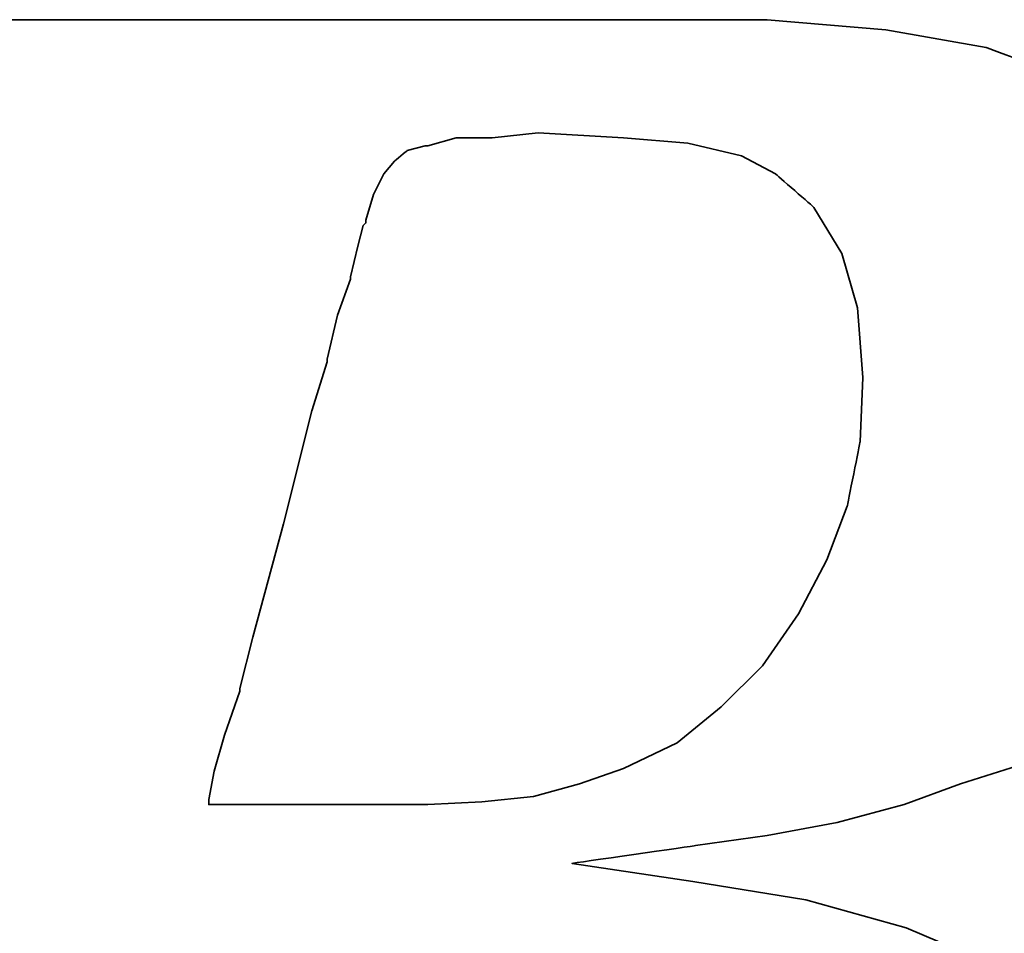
# Model space of a CAD drawing. Header units: millimetres. Extents: x -2774 to 3135, y -1571 to 860.
# Tile 389 of 625: x -645.22 to -642.65, y -1199 to -1196.62. Entities that reach past the tile are written whole.
import ezdxf

# ---------------------------------------------------------------- set-up
doc = ezdxf.new("R2010")
doc.units = ezdxf.units.MM
doc.layers.add('DIM', color=4, linetype='CONTINUOUS')
doc.layers.add('layer 1', color=7, linetype='CONTINUOUS')

# ---------------------------------------------------------------- blocks, each defined once
blk = doc.blocks.new('TBI MOTION logo(完整正式版)')
at = {"layer": 'layer 1', "color": 22, "lineweight": 35}
for points, knots in [([(-64.65375, -6.86375), (-64.65375, -6.86375), (-64.84375, -7.29625), (-64.84375, -7.29625), (-64.84375, -7.29625), (-64.84375, -7.29625), (-64.86875, -7.34375), (-64.86875, -7.34375), (-64.86875, -7.34375), (-64.86875, -7.34375), (-64.86875, -7.36875), (-64.86875, -7.36875), (-64.86875, -7.36875), (-64.86875, -7.36875), (-65.15375, -7.65375), (-65.15375, -7.65375), (-65.15375, -7.65375), (-65.15375, -7.65375), (-65.17875, -7.65375), (-65.17875, -7.65375), (-65.17875, -7.65375), (-65.17875, -7.65375), (-65.20375, -7.67875), (-65.20375, -7.67875), (-65.20375, -7.67875), (-65.20375, -7.67875), (-65.58875, -7.87125), (-65.58875, -7.87125), (-65.58875, -7.87125), (-65.58875, -7.87125), (-65.63375, -7.87125), (-65.63375, -7.87125), (-65.63375, -7.87125), (-65.63375, -7.87125), (-65.65875, -7.89375), (-65.65875, -7.89375), (-65.65875, -7.89375), (-65.65875, -7.89375), (-66.09375, -7.94375), (-66.09375, -7.94375), (-66.09375, -7.94375), (-66.09375, -7.94375), (-66.11375, -7.94375), (-66.11375, -7.94375), (-66.11375, -7.94375), (-66.11375, -7.94375), (-66.16375, -7.94375), (-66.16375, -7.94375), (-66.16375, -7.94375), (-66.16375, -7.94375), (-66.30875, -7.94375), (-66.30875, -7.94375), (-66.30875, -7.94375), (-66.30875, -7.94375), (-66.69375, -7.94375), (-66.69375, -7.94375), (-66.69375, -7.94375), (-66.69375, -7.94375), (-67.07375, -7.94375), (-67.07375, -7.94375), (-67.07375, -7.94375), (-67.07375, -7.94375), (-67.12375, -7.94375), (-67.12375, -7.94375), (-67.12375, -7.94375), (-67.12375, -7.94375), (-67.12375, -7.96625), (-67.12375, -7.96625), (-67.12375, -7.96625), (-67.12375, -7.96625), (-67.14875, -7.99125), (-67.14875, -7.99125), (-67.14875, -7.99125), (-67.14875, -7.99125), (-67.24375, -8.34875), (-67.24375, -8.34875), (-67.24375, -8.34875), (-67.24375, -8.34875), (-67.31375, -8.68625), (-67.31375, -8.68625), (-67.31375, -8.68625), (-67.31375, -8.68625), (-67.26875, -8.68625), (-67.26875, -8.68625), (-67.26875, -8.68625), (-67.26875, -8.68625), (-67.07375, -8.68625), (-67.07375, -8.68625), (-67.07375, -8.68625), (-67.07375, -8.68625), (-66.54875, -8.68625), (-66.54875, -8.68625), (-66.54875, -8.68625), (-66.54875, -8.68625), (-65.82625, -8.68625), (-65.82625, -8.68625), (-65.82625, -8.68625), (-65.82625, -8.68625), (-65.01375, -8.68625), (-65.01375, -8.68625), (-65.01375, -8.68625), (-65.01375, -8.68625), (-64.05375, -8.68625), (-64.05375, -8.68625), (-64.05375, -8.68625), (-64.05375, -8.68625), (-62.08375, -8.68625), (-62.08375, -8.68625), (-62.08375, -8.68625), (-62.08375, -8.68625), (-60.06875, -8.68625), (-60.06875, -8.68625), (-60.06875, -8.68625), (-60.06875, -8.68625), (-59.10875, -8.68625), (-59.10875, -8.68625), (-59.10875, -8.68625), (-59.10875, -8.68625), (-58.29375, -8.68625), (-58.29375, -8.68625), (-58.29375, -8.68625), (-58.29375, -8.68625), (-57.57375, -8.68625), (-57.57375, -8.68625), (-57.57375, -8.68625), (-57.57375, -8.68625), (-57.04875, -8.68625), (-57.04875, -8.68625), (-57.04875, -8.68625), (-57.04875, -8.68625), (-56.85375, -8.68625), (-56.85375, -8.68625), (-56.85375, -8.68625), (-56.85375, -8.68625), (-56.70875, -8.68625), (-56.70875, -8.68625), (-56.70875, -8.68625), (-56.70875, -8.68625), (-56.61375, -8.68625), (-56.61375, -8.68625), (-56.61375, -8.68625), (-56.61375, -8.68625), (-56.56875, -8.68625), (-56.56875, -8.68625), (-56.56875, -8.68625), (-56.56875, -8.68625), (-55.65375, -8.63875), (-55.65375, -8.63875), (-55.65375, -8.63875), (-55.65375, -8.63875), (-54.76875, -8.51875), (-54.76875, -8.51875), (-54.76875, -8.51875), (-54.76875, -8.51875), (-53.90375, -8.30375), (-53.90375, -8.30375), (-53.90375, -8.30375), (-53.90375, -8.30375), (-53.08875, -8.03875), (-53.08875, -8.03875), (-53.08875, -8.03875), (-53.08875, -8.03875), (-52.34375, -7.65375), (-52.34375, -7.65375), (-52.34375, -7.65375), (-52.34375, -7.65375), (-51.69875, -7.29625), (-51.69875, -7.29625), (-51.69875, -7.29625), (-51.69875, -7.29625), (-51.21875, -6.91125), (-51.21875, -6.91125), (-51.21875, -6.91125), (-51.21875, -6.91125), (-50.83375, -6.50375), (-50.83375, -6.50375), (-50.83375, -6.50375), (-50.83375, -6.50375), (-50.44875, -5.94875), (-50.44875, -5.94875), (-50.44875, -5.94875), (-50.44875, -5.94875), (-50.13875, -5.30375), (-50.13875, -5.30375), (-50.13875, -5.30375), (-50.13875, -5.30375), (-49.99375, -4.65375), (-49.99375, -4.65375), (-49.99375, -4.65375), (-49.99375, -4.65375), (-49.92375, -3.98375), (-49.92375, -3.98375), (-49.92375, -3.98375), (-49.92375, -3.98375), (-49.99375, -3.19374), (-49.99375, -3.19374), (-49.99375, -3.19374), (-49.99375, -3.19374), (-50.23374, -2.44874), (-50.23374, -2.44874), (-50.23374, -2.44874), (-50.23374, -2.44874), (-50.59375, -1.87374), (-50.59375, -1.87374), (-50.59375, -1.87374), (-50.59375, -1.87374), (-51.09875, -1.31874), (-51.09875, -1.31874), (-51.09875, -1.31874), (-51.09875, -1.31874), (-51.74375, -0.81875), (-51.74375, -0.81875), (-51.74375, -0.81875), (-51.74375, -0.81875), (-52.53875, -0.48125), (-52.53875, -0.48125), (-52.53875, -0.48125), (-52.53875, -0.48125), (-53.47375, -0.21875), (-53.47375, -0.21875), (-53.47375, -0.21875), (-53.47375, -0.21875), (-54.52875, -0.04874), (-54.52875, -0.04874), (-54.52875, -0.04874), (-54.52875, -0.04874), (-55.65375, 0.12125), (-55.65375, 0.12125), (-55.65375, 0.12125), (-55.65375, 0.12125), (-54.50375, 0.28624), (-54.50375, 0.28624), (-54.50375, 0.28624), (-54.50375, 0.28624), (-53.83375, 0.38124), (-53.83375, 0.38124), (-53.83375, 0.38124), (-53.83375, 0.38124), (-53.18375, 0.50125), (-53.18375, 0.50125), (-53.18375, 0.50125), (-53.18375, 0.50125), (-52.55875, 0.66874), (-52.55875, 0.66874), (-52.55875, 0.66874), (-52.55875, 0.66874), (-52.03375, 0.86124), (-52.03375, 0.86124), (-52.03375, 0.86124), (-52.03375, 0.86124), (-51.50374, 1.03124), (-51.50374, 1.03124), (-51.50374, 1.03124), (-51.50374, 1.03124), (-51.09875, 1.27125), (-51.09875, 1.27125), (-51.09875, 1.27125), (-51.09875, 1.27125), (-50.71375, 1.48624), (-50.71375, 1.48624), (-50.71375, 1.48624), (-50.71375, 1.48624), (-50.37625, 1.77625), (-50.37625, 1.77625), (-50.37625, 1.77625), (-50.37625, 1.77625), (-49.82375, 2.37625), (-49.82375, 2.37625), (-49.82375, 2.37625), (-49.82375, 2.37625), (-49.41875, 2.99625), (-49.41875, 2.99625), (-49.41875, 2.99625), (-49.41875, 2.99625), (-49.22375, 3.76625), (-49.22375, 3.76625), (-49.22375, 3.76625), (-49.22375, 3.76625), (-49.15375, 4.50874), (-49.15375, 4.50874), (-49.15375, 4.50874), (-49.15375, 4.50874), (-49.20375, 5.25125), (-49.20375, 5.25125), (-49.20375, 5.25125), (-49.20375, 5.25125), (-49.41875, 5.92625), (-49.41875, 5.92625), (-49.41875, 5.92625), (-49.41875, 5.92625), (-49.77875, 6.47625), (-49.77875, 6.47625), (-49.77875, 6.47625), (-49.77875, 6.47625), (-50.33125, 7.02624), (-50.33125, 7.02624), (-50.33125, 7.02624), (-50.33125, 7.02624), (-51.00125, 7.43625), (-51.00125, 7.43625), (-51.00125, 7.43625), (-51.00125, 7.43625), (-51.79375, 7.72625), (-51.79375, 7.72625), (-51.79375, 7.72625), (-51.79375, 7.72625), (-52.72875, 7.89124), (-52.72875, 7.89124), (-52.72875, 7.89124), (-52.72875, 7.89124), (-53.83375, 7.98625), (-53.83375, 7.98625), (-53.83375, 7.98625), (-53.83375, 7.98625), (-53.92875, 7.98625), (-53.92875, 7.98625), (-53.92875, 7.98625), (-53.92875, 7.98625), (-54.26375, 7.98625), (-54.26375, 7.98625), (-54.26375, 7.98625), (-54.26375, 7.98625), (-54.74375, 7.98625), (-54.74375, 7.98625), (-54.74375, 7.98625), (-54.74375, 7.98625), (-55.36875, 7.98625), (-55.36875, 7.98625), (-55.36875, 7.98625), (-55.36875, 7.98625), (-56.13375, 7.98625), (-56.13375, 7.98625), (-56.13375, 7.98625), (-56.13375, 7.98625), (-56.94875, 7.98625), (-56.94875, 7.98625), (-56.94875, 7.98625), (-56.94875, 7.98625), (-58.77625, 7.98625), (-58.77625, 7.98625), (-58.77625, 7.98625), (-58.77625, 7.98625), (-60.59875, 7.98625), (-60.59875, 7.98625), (-60.59875, 7.98625), (-60.59875, 7.98625), (-61.41375, 7.98625), (-61.41375, 7.98625), (-61.41375, 7.98625), (-61.41375, 7.98625), (-62.17875, 7.98625), (-62.17875, 7.98625), (-62.17875, 7.98625), (-62.17875, 7.98625), (-62.80375, 7.98625), (-62.80375, 7.98625), (-62.80375, 7.98625), (-62.80375, 7.98625), (-63.30625, 7.98625), (-63.30625, 7.98625), (-63.30625, 7.98625), (-63.30625, 7.98625), (-63.57375, 7.98625), (-63.57375, 7.98625), (-63.57375, 7.98625), (-63.57375, 7.98625), (-63.57375, 7.96375), (-63.57375, 7.96375), (-63.57375, 7.96375), (-63.57375, 7.96375), (-63.59875, 7.94125), (-63.59875, 7.94125), (-63.59875, 7.94125), (-63.59875, 7.94125), (-63.69375, 7.55625), (-63.69375, 7.55625), (-63.69375, 7.55625), (-63.69375, 7.55625), (-63.76375, 7.24624), (-63.76375, 7.24624), (-63.76375, 7.24624), (-63.76375, 7.24624), (-63.23875, 7.24624), (-63.23875, 7.24624), (-63.23875, 7.24624), (-63.23875, 7.24624), (-62.75875, 7.24624), (-62.75875, 7.24624), (-62.75875, 7.24624), (-62.75875, 7.24624), (-62.61125, 7.24624), (-62.61125, 7.24624), (-62.61125, 7.24624), (-62.61125, 7.24624), (-62.56625, 7.24624), (-62.56625, 7.24624), (-62.56625, 7.24624), (-62.56625, 7.24624), (-62.22875, 7.24624), (-62.22875, 7.24624), (-62.22875, 7.24624), (-62.22875, 7.24624), (-62.20375, 7.24624), (-62.20375, 7.24624), (-62.20375, 7.24624), (-62.20375, 7.24624), (-62.17875, 7.21875), (-62.17875, 7.21875), (-62.17875, 7.21875), (-62.17875, 7.21875), (-61.96375, 7.17125), (-61.96375, 7.17125), (-61.96375, 7.17125), (-61.96375, 7.17125), (-61.72375, 7.12624), (-61.72375, 7.12624), (-61.72375, 7.12624), (-61.72375, 7.12624), (-61.70375, 7.12624), (-61.70375, 7.12624), (-61.70375, 7.12624), (-61.70375, 7.12624), (-61.55875, 7.07624), (-61.55875, 7.07624), (-61.55875, 7.07624), (-61.55875, 7.07624), (-61.50875, 7.07624), (-61.50875, 7.07624), (-61.50875, 7.07624), (-61.50875, 7.07624), (-61.48375, 7.02624), (-61.48375, 7.02624), (-61.48375, 7.02624), (-61.48375, 7.02624), (-61.31875, 6.83375), (-61.31875, 6.83375), (-61.31875, 6.83375), (-61.31875, 6.83375), (-61.29375, 6.81125), (-61.29375, 6.81125), (-61.29375, 6.81125), (-61.29375, 6.81125), (-61.29375, 6.78625), (-61.29375, 6.78625), (-61.29375, 6.78625), (-61.29375, 6.78625), (-61.19875, 6.50124), (-61.19875, 6.50124), (-61.19875, 6.50124), (-61.19875, 6.50124), (-61.17375, 6.45124), (-61.17375, 6.45124), (-61.17375, 6.45124), (-61.17375, 6.45124), (-61.19875, 6.40625), (-61.19875, 6.40625), (-61.19875, 6.40625), (-61.19875, 6.40625), (-61.26875, 5.99624), (-61.26875, 5.99624), (-61.26875, 5.99624), (-61.26875, 5.99624), (-61.26875, 5.85125), (-61.26875, 5.85125), (-61.26875, 5.85125), (-61.26875, 5.85125), (-61.26875, 5.82625), (-61.26875, 5.82625), (-61.26875, 5.82625), (-61.26875, 5.82625), (-61.29375, 5.80625), (-61.29375, 5.80625), (-61.29375, 5.80625), (-61.29375, 5.80625), (-61.34125, 5.66125), (-61.34125, 5.66125), (-61.34125, 5.66125), (-61.34125, 5.66125), (-61.41375, 5.44625), (-61.41375, 5.44625), (-61.41375, 5.44625), (-61.41375, 5.44625), (-61.48375, 5.15625), (-61.48375, 5.15625), (-61.48375, 5.15625), (-61.48375, 5.15625), (-61.58375, 4.82124), (-61.58375, 4.82124), (-61.58375, 4.82124), (-61.58375, 4.82124), (-61.79875, 4.00375), (-61.79875, 4.00375), (-61.79875, 4.00375), (-61.79875, 4.00375), (-62.05875, 2.99625), (-62.05875, 2.99625), (-62.05875, 2.99625), (-62.05875, 2.99625), (-62.34875, 1.91625), (-62.34875, 1.91625), (-62.34875, 1.91625), (-62.34875, 1.91625), (-62.97375, -0.41124), (-62.97375, -0.41124), (-62.97375, -0.41124), (-62.97375, -0.41124), (-63.59875, -2.75875), (-63.59875, -2.75875), (-63.59875, -2.75875), (-63.59875, -2.75875), (-63.88375, -3.86374), (-63.88375, -3.86374), (-63.88375, -3.86374), (-63.88375, -3.86374), (-64.14875, -4.82374), (-64.14875, -4.82374), (-64.14875, -4.82374), (-64.14875, -4.82374), (-64.36375, -5.64125), (-64.36375, -5.64125), (-64.36375, -5.64125), (-64.36375, -5.64125), (-64.43625, -5.97625), (-64.43625, -5.97625), (-64.43625, -5.97625), (-64.43625, -5.97625), (-64.50875, -6.28625), (-64.50875, -6.28625), (-64.50875, -6.28625), (-64.50875, -6.28625), (-64.50875, -6.30875), (-64.50875, -6.30875), (-64.50875, -6.30875), (-64.50875, -6.30875), (-64.57875, -6.50375), (-64.57875, -6.50375), (-64.57875, -6.50375), (-64.57875, -6.50375), (-64.62875, -6.69625), (-64.62875, -6.69625), (-64.62875, -6.69625), (-64.62875, -6.69625), (-64.62875, -6.76875), (-64.62875, -6.76875), (-64.62875, -6.76875), (-64.62875, -6.76875), (-64.62875, -6.81375), (-64.62875, -6.81375), (-64.62875, -6.81375), (-64.62875, -6.81375), (-64.62875, -6.83875), (-64.62875, -6.83875), (-64.62875, -6.83875), (-64.62875, -6.83875), (-64.65375, -6.86375), (-64.65375, -6.86375)], [0, 0, 0, 0, 0.0071942, 0.0071942, 0.0071942, 0.0071943, 0.0143885, 0.0143885, 0.0143885, 0.0143885, 0.0215827, 0.0215827, 0.0215827, 0.0215827, 0.028777, 0.028777, 0.028777, 0.028777, 0.0359712, 0.0359712, 0.0359712, 0.0359712, 0.0431655, 0.0431655, 0.0431655, 0.0431655, 0.0503597, 0.0503597, 0.0503597, 0.0503597, 0.057554, 0.057554, 0.057554, 0.057554, 0.0647482, 0.0647482, 0.0647482, 0.0647482, 0.0719424, 0.0719424, 0.0719424, 0.0719425, 0.0791367, 0.0791367, 0.0791367, 0.0791367, 0.0863309, 0.0863309, 0.0863309, 0.0863309, 0.0935252, 0.0935252, 0.0935252, 0.0935252, 0.1007194, 0.1007194, 0.1007194, 0.1007194, 0.1079137, 0.1079137, 0.1079137, 0.1079137, 0.1151079, 0.1151079, 0.1151079, 0.1151079, 0.1223022, 0.1223022, 0.1223022, 0.1223022, 0.1294964, 0.1294964, 0.1294964, 0.1294964, 0.1366906, 0.1366906, 0.1366906, 0.1366907, 0.1438849, 0.1438849, 0.1438849, 0.1438849, 0.1510791, 0.1510791, 0.1510791, 0.1510791, 0.1582734, 0.1582734, 0.1582734, 0.1582734, 0.1654676, 0.1654676, 0.1654676, 0.1654676, 0.1726619, 0.1726619, 0.1726619, 0.1726619, 0.1798561, 0.1798561, 0.1798561, 0.1798561, 0.1870504, 0.1870504, 0.1870504, 0.1870504, 0.1942446, 0.1942446, 0.1942446, 0.1942446, 0.2014388, 0.2014388, 0.2014388, 0.2014389, 0.2086331, 0.2086331, 0.2086331, 0.2086331, 0.2158273, 0.2158273, 0.2158273, 0.2158273, 0.2230216, 0.2230216, 0.2230216, 0.2230216, 0.2302158, 0.2302158, 0.2302158, 0.2302158, 0.2374101, 0.2374101, 0.2374101, 0.2374101, 0.2446043, 0.2446043, 0.2446043, 0.2446043, 0.2517986, 0.2517986, 0.2517986, 0.2517986, 0.2589928, 0.2589928, 0.2589928, 0.2589928, 0.2661871, 0.2661871, 0.2661871, 0.2661871, 0.2733813, 0.2733813, 0.2733813, 0.2733813, 0.2805755, 0.2805755, 0.2805755, 0.2805755, 0.2877698, 0.2877698, 0.2877698, 0.2877698, 0.294964, 0.294964, 0.294964, 0.294964, 0.3021583, 0.3021583, 0.3021583, 0.3021583, 0.3093525, 0.3093525, 0.3093525, 0.3093525, 0.3165468, 0.3165468, 0.3165468, 0.3165468, 0.323741, 0.323741, 0.323741, 0.323741, 0.3309353, 0.3309353, 0.3309353, 0.3309353, 0.3381295, 0.3381295, 0.3381295, 0.3381295, 0.3453237, 0.3453237, 0.3453237, 0.3453238, 0.352518, 0.352518, 0.352518, 0.352518, 0.3597122, 0.3597122, 0.3597122, 0.3597122, 0.3669065, 0.3669065, 0.3669065, 0.3669065, 0.3741007, 0.3741007, 0.3741007, 0.3741007, 0.381295, 0.381295, 0.381295, 0.381295, 0.3884892, 0.3884892, 0.3884892, 0.3884892, 0.3956835, 0.3956835, 0.3956835, 0.3956835, 0.4028777, 0.4028777, 0.4028777, 0.4028777, 0.4100719, 0.4100719, 0.4100719, 0.410072, 0.4172662, 0.4172662, 0.4172662, 0.4172662, 0.4244604, 0.4244604, 0.4244604, 0.4244604, 0.4316547, 0.4316547, 0.4316547, 0.4316547, 0.4388489, 0.4388489, 0.4388489, 0.4388489, 0.4460432, 0.4460432, 0.4460432, 0.4460432, 0.4532374, 0.4532374, 0.4532374, 0.4532374, 0.4604317, 0.4604317, 0.4604317, 0.4604317, 0.4676259, 0.4676259, 0.4676259, 0.4676259, 0.4748201, 0.4748201, 0.4748201, 0.4748202, 0.4820144, 0.4820144, 0.4820144, 0.4820144, 0.4892086, 0.4892086, 0.4892086, 0.4892086, 0.4964029, 0.4964029, 0.4964029, 0.4964029, 0.5035971, 0.5035971, 0.5035971, 0.5035971, 0.5107914, 0.5107914, 0.5107914, 0.5107914, 0.5179856, 0.5179856, 0.5179856, 0.5179856, 0.5251799, 0.5251799, 0.5251799, 0.5251799, 0.5323741, 0.5323741, 0.5323741, 0.5323741, 0.5395683, 0.5395683, 0.5395683, 0.5395684, 0.5467626, 0.5467626, 0.5467626, 0.5467626, 0.5539568, 0.5539568, 0.5539568, 0.5539568, 0.5611511, 0.5611511, 0.5611511, 0.5611511, 0.5683453, 0.5683453, 0.5683453, 0.5683453, 0.5755396, 0.5755396, 0.5755396, 0.5755396, 0.5827338, 0.5827338, 0.5827338, 0.5827338, 0.5899281, 0.5899281, 0.5899281, 0.5899281, 0.5971223, 0.5971223, 0.5971223, 0.5971223, 0.6043165, 0.6043165, 0.6043165, 0.6043166, 0.6115108, 0.6115108, 0.6115108, 0.6115108, 0.618705, 0.618705, 0.618705, 0.618705, 0.6258993, 0.6258993, 0.6258993, 0.6258993, 0.6330935, 0.6330935, 0.6330935, 0.6330935, 0.6402878, 0.6402878, 0.6402878, 0.6402878, 0.647482, 0.647482, 0.647482, 0.647482, 0.6546763, 0.6546763, 0.6546763, 0.6546763, 0.6618705, 0.6618705, 0.6618705, 0.6618705, 0.6690647, 0.6690647, 0.6690647, 0.6690648, 0.676259, 0.676259, 0.676259, 0.676259, 0.6834532, 0.6834532, 0.6834532, 0.6834532, 0.6906475, 0.6906475, 0.6906475, 0.6906475, 0.6978417, 0.6978417, 0.6978417, 0.6978417, 0.705036, 0.705036, 0.705036, 0.705036, 0.7122302, 0.7122302, 0.7122302, 0.7122302, 0.7194245, 0.7194245, 0.7194245, 0.7194245, 0.7266187, 0.7266187, 0.7266187, 0.7266187, 0.7338129, 0.7338129, 0.7338129, 0.733813, 0.7410072, 0.7410072, 0.7410072, 0.7410072, 0.7482014, 0.7482014, 0.7482014, 0.7482014, 0.7553957, 0.7553957, 0.7553957, 0.7553957, 0.7625899, 0.7625899, 0.7625899, 0.7625899, 0.7697842, 0.7697842, 0.7697842, 0.7697842, 0.7769784, 0.7769784, 0.7769784, 0.7769784, 0.7841727, 0.7841727, 0.7841727, 0.7841727, 0.7913669, 0.7913669, 0.7913669, 0.7913669, 0.7985612, 0.7985612, 0.7985612, 0.7985612, 0.8057554, 0.8057554, 0.8057554, 0.8057554, 0.8129496, 0.8129496, 0.8129496, 0.8129497, 0.8201439, 0.8201439, 0.8201439, 0.8201439, 0.8273381, 0.8273381, 0.8273381, 0.8273381, 0.8345324, 0.8345324, 0.8345324, 0.8345324, 0.8417266, 0.8417266, 0.8417266, 0.8417266, 0.8489209, 0.8489209, 0.8489209, 0.8489209, 0.8561151, 0.8561151, 0.8561151, 0.8561151, 0.8633094, 0.8633094, 0.8633094, 0.8633094, 0.8705036, 0.8705036, 0.8705036, 0.8705036, 0.8776978, 0.8776978, 0.8776978, 0.8776979, 0.8848921, 0.8848921, 0.8848921, 0.8848921, 0.8920863, 0.8920863, 0.8920863, 0.8920863, 0.8992806, 0.8992806, 0.8992806, 0.8992806, 0.9064748, 0.9064748, 0.9064748, 0.9064748, 0.9136691, 0.9136691, 0.9136691, 0.9136691, 0.9208633, 0.9208633, 0.9208633, 0.9208633, 0.9280576, 0.9280576, 0.9280576, 0.9280576, 0.9352518, 0.9352518, 0.9352518, 0.9352518, 0.942446, 0.942446, 0.942446, 0.9424461, 0.9496403, 0.9496403, 0.9496403, 0.9496403, 0.9568345, 0.9568345, 0.9568345, 0.9568345, 0.9640288, 0.9640288, 0.9640288, 0.9640288, 0.971223, 0.971223, 0.971223, 0.971223, 0.9784173, 0.9784173, 0.9784173, 0.9784173, 0.9856115, 0.9856115, 0.9856115, 0.9856115, 0.9928058, 0.9928058, 0.9928058, 0.9928058, 1, 1, 1, 1]), ([(-57.50375, 6.35625), (-57.50375, 6.35625), (-57.57375, 6.11625), (-57.57375, 6.11625), (-57.57375, 6.11625), (-57.57375, 6.11625), (-57.57375, 6.09125), (-57.57375, 6.09125), (-57.57375, 6.09125), (-57.57375, 6.09125), (-57.59875, 6.06625), (-57.59875, 6.06625), (-57.59875, 6.06625), (-57.59875, 6.06625), (-57.64875, 5.87625), (-57.64875, 5.87625), (-57.64875, 5.87625), (-57.64875, 5.87625), (-57.71875, 5.58875), (-57.71875, 5.58875), (-57.71875, 5.58875), (-57.71875, 5.58875), (-57.71875, 5.56625), (-57.71875, 5.56625), (-57.71875, 5.56625), (-57.71875, 5.56625), (-57.83875, 5.23125), (-57.83875, 5.23125), (-57.83875, 5.23125), (-57.83875, 5.23125), (-57.93625, 4.82124), (-57.93625, 4.82124), (-57.93625, 4.82124), (-57.93625, 4.82124), (-57.93625, 4.79624), (-57.93625, 4.79624), (-57.93625, 4.79624), (-57.93625, 4.79624), (-58.07875, 4.34125), (-58.07875, 4.34125), (-58.07875, 4.34125), (-58.07875, 4.34125), (-58.34375, 3.28625), (-58.34375, 3.28625), (-58.34375, 3.28625), (-58.34375, 3.28625), (-58.62875, 2.23124), (-58.62875, 2.23124), (-58.62875, 2.23124), (-58.62875, 2.23124), (-58.74875, 1.75125), (-58.74875, 1.75125), (-58.74875, 1.75125), (-58.74875, 1.75125), (-58.74875, 1.72625), (-58.74875, 1.72625), (-58.74875, 1.72625), (-58.74875, 1.72625), (-58.89375, 1.31625), (-58.89375, 1.31625), (-58.89375, 1.31625), (-58.89375, 1.31625), (-58.98875, 0.98124), (-58.98875, 0.98124), (-58.98875, 0.98124), (-58.98875, 0.98124), (-59.03875, 0.71625), (-59.03875, 0.71625), (-59.03875, 0.71625), (-59.03875, 0.71625), (-59.03875, 0.66874), (-59.03875, 0.66874), (-59.03875, 0.66874), (-59.03875, 0.66874), (-58.91875, 0.66874), (-58.91875, 0.66874), (-58.91875, 0.66874), (-58.91875, 0.66874), (-58.53375, 0.66874), (-58.53375, 0.66874), (-58.53375, 0.66874), (-58.53375, 0.66874), (-58.10375, 0.66874), (-58.10375, 0.66874), (-58.10375, 0.66874), (-58.10375, 0.66874), (-57.66875, 0.66874), (-57.66875, 0.66874), (-57.66875, 0.66874), (-57.66875, 0.66874), (-57.33375, 0.66874), (-57.33375, 0.66874), (-57.33375, 0.66874), (-57.33375, 0.66874), (-57.09375, 0.66874), (-57.09375, 0.66874), (-57.09375, 0.66874), (-57.09375, 0.66874), (-56.99875, 0.66874), (-56.99875, 0.66874), (-56.99875, 0.66874), (-56.99875, 0.66874), (-56.49375, 0.69374), (-56.49375, 0.69374), (-56.49375, 0.69374), (-56.49375, 0.69374), (-56.01375, 0.74374), (-56.01375, 0.74374), (-56.01375, 0.74374), (-56.01375, 0.74374), (-55.58375, 0.86124), (-55.58375, 0.86124), (-55.58375, 0.86124), (-55.58375, 0.86124), (-55.17375, 1.00624), (-55.17375, 1.00624), (-55.17375, 1.00624), (-55.17375, 1.00624), (-54.67375, 1.24625), (-54.67375, 1.24625), (-54.67375, 1.24625), (-54.67375, 1.24625), (-54.26375, 1.58124), (-54.26375, 1.58124), (-54.26375, 1.58124), (-54.26375, 1.58124), (-53.87875, 1.96374), (-53.87875, 1.96374), (-53.87875, 1.96374), (-53.87875, 1.96374), (-53.54375, 2.44625), (-53.54375, 2.44625), (-53.54375, 2.44625), (-53.54375, 2.44625), (-53.27875, 2.95125), (-53.27875, 2.95125), (-53.27875, 2.95125), (-53.27875, 2.95125), (-53.08875, 3.45124), (-53.08875, 3.45124), (-53.08875, 3.45124), (-53.08875, 3.45124), (-52.96875, 4.05124), (-52.96875, 4.05124), (-52.96875, 4.05124), (-52.96875, 4.05124), (-52.94375, 4.65125), (-52.94375, 4.65125), (-52.94375, 4.65125), (-52.94375, 4.65125), (-52.99375, 5.30125), (-52.99375, 5.30125), (-52.99375, 5.30125), (-52.99375, 5.30125), (-53.13875, 5.80625), (-53.13875, 5.80625), (-53.13875, 5.80625), (-53.13875, 5.80625), (-53.39875, 6.23625), (-53.39875, 6.23625), (-53.39875, 6.23625), (-53.39875, 6.23625), (-53.75875, 6.54875), (-53.75875, 6.54875), (-53.75875, 6.54875), (-53.75875, 6.54875), (-54.07375, 6.71625), (-54.07375, 6.71625), (-54.07375, 6.71625), (-54.07375, 6.71625), (-54.57375, 6.83375), (-54.57375, 6.83375), (-54.57375, 6.83375), (-54.57375, 6.83375), (-55.17375, 6.88625), (-55.17375, 6.88625), (-55.17375, 6.88625), (-55.17375, 6.88625), (-55.96875, 6.93125), (-55.96875, 6.93125), (-55.96875, 6.93125), (-55.96875, 6.93125), (-56.39875, 6.88625), (-56.39875, 6.88625), (-56.39875, 6.88625), (-56.39875, 6.88625), (-56.42125, 6.88625), (-56.42125, 6.88625), (-56.42125, 6.88625), (-56.42125, 6.88625), (-56.73375, 6.88625), (-56.73375, 6.88625), (-56.73375, 6.88625), (-56.73375, 6.88625), (-56.99875, 6.81125), (-56.99875, 6.81125), (-56.99875, 6.81125), (-56.99875, 6.81125), (-57.02375, 6.81125), (-57.02375, 6.81125), (-57.02375, 6.81125), (-57.02375, 6.81125), (-57.18875, 6.76625), (-57.18875, 6.76625), (-57.18875, 6.76625), (-57.18875, 6.76625), (-57.30875, 6.66625), (-57.30875, 6.66625), (-57.30875, 6.66625), (-57.30875, 6.66625), (-57.40875, 6.54875), (-57.40875, 6.54875), (-57.40875, 6.54875), (-57.40875, 6.54875), (-57.50375, 6.35625), (-57.50375, 6.35625)], [0, 0, 0, 0, 0.0185185, 0.0185185, 0.0185185, 0.0185185, 0.037037, 0.037037, 0.037037, 0.037037, 0.0555556, 0.0555556, 0.0555556, 0.0555556, 0.0740741, 0.0740741, 0.0740741, 0.0740741, 0.0925926, 0.0925926, 0.0925926, 0.0925926, 0.1111111, 0.1111111, 0.1111111, 0.1111111, 0.1296296, 0.1296296, 0.1296296, 0.1296296, 0.1481481, 0.1481481, 0.1481481, 0.1481482, 0.1666667, 0.1666667, 0.1666667, 0.1666667, 0.1851852, 0.1851852, 0.1851852, 0.1851852, 0.2037037, 0.2037037, 0.2037037, 0.2037037, 0.2222222, 0.2222222, 0.2222222, 0.2222222, 0.2407407, 0.2407407, 0.2407407, 0.2407408, 0.2592593, 0.2592593, 0.2592593, 0.2592593, 0.2777778, 0.2777778, 0.2777778, 0.2777778, 0.2962963, 0.2962963, 0.2962963, 0.2962963, 0.3148148, 0.3148148, 0.3148148, 0.3148148, 0.3333333, 0.3333333, 0.3333333, 0.3333333, 0.3518519, 0.3518519, 0.3518519, 0.3518519, 0.3703704, 0.3703704, 0.3703704, 0.3703704, 0.3888889, 0.3888889, 0.3888889, 0.3888889, 0.4074074, 0.4074074, 0.4074074, 0.4074074, 0.4259259, 0.4259259, 0.4259259, 0.4259259, 0.4444444, 0.4444444, 0.4444444, 0.4444445, 0.462963, 0.462963, 0.462963, 0.462963, 0.4814815, 0.4814815, 0.4814815, 0.4814815, 0.5, 0.5, 0.5, 0.5, 0.5185185, 0.5185185, 0.5185185, 0.5185185, 0.537037, 0.537037, 0.537037, 0.537037, 0.5555556, 0.5555556, 0.5555556, 0.5555556, 0.5740741, 0.5740741, 0.5740741, 0.5740741, 0.5925926, 0.5925926, 0.5925926, 0.5925926, 0.6111111, 0.6111111, 0.6111111, 0.6111111, 0.6296296, 0.6296296, 0.6296296, 0.6296296, 0.6481481, 0.6481481, 0.6481481, 0.6481482, 0.6666667, 0.6666667, 0.6666667, 0.6666667, 0.6851852, 0.6851852, 0.6851852, 0.6851852, 0.7037037, 0.7037037, 0.7037037, 0.7037037, 0.7222222, 0.7222222, 0.7222222, 0.7222222, 0.7407407, 0.7407407, 0.7407407, 0.7407408, 0.7592593, 0.7592593, 0.7592593, 0.7592593, 0.7777778, 0.7777778, 0.7777778, 0.7777778, 0.7962963, 0.7962963, 0.7962963, 0.7962963, 0.8148148, 0.8148148, 0.8148148, 0.8148148, 0.8333333, 0.8333333, 0.8333333, 0.8333333, 0.8518519, 0.8518519, 0.8518519, 0.8518519, 0.8703704, 0.8703704, 0.8703704, 0.8703704, 0.8888889, 0.8888889, 0.8888889, 0.8888889, 0.9074074, 0.9074074, 0.9074074, 0.9074074, 0.9259259, 0.9259259, 0.9259259, 0.9259259, 0.9444444, 0.9444444, 0.9444444, 0.9444445, 0.962963, 0.962963, 0.962963, 0.962963, 0.9814815, 0.9814815, 0.9814815, 0.9814815, 1, 1, 1, 1])]:
    blk.add_open_spline(points, degree=3, knots=knots, dxfattribs=at)

msp = doc.modelspace()

# ---------------------------------------------------------------- block references
at = {"layer": 'DIM', "color": 7, "xscale": 0.2802190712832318, "yscale": 0.2802190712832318, "zscale": 0.2802190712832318}
msp.add_blockref('TBI MOTION logo(完整正式版)', (-628.1847, -1198.8543), dxfattribs=at)

doc.saveas('drawing.dxf')
